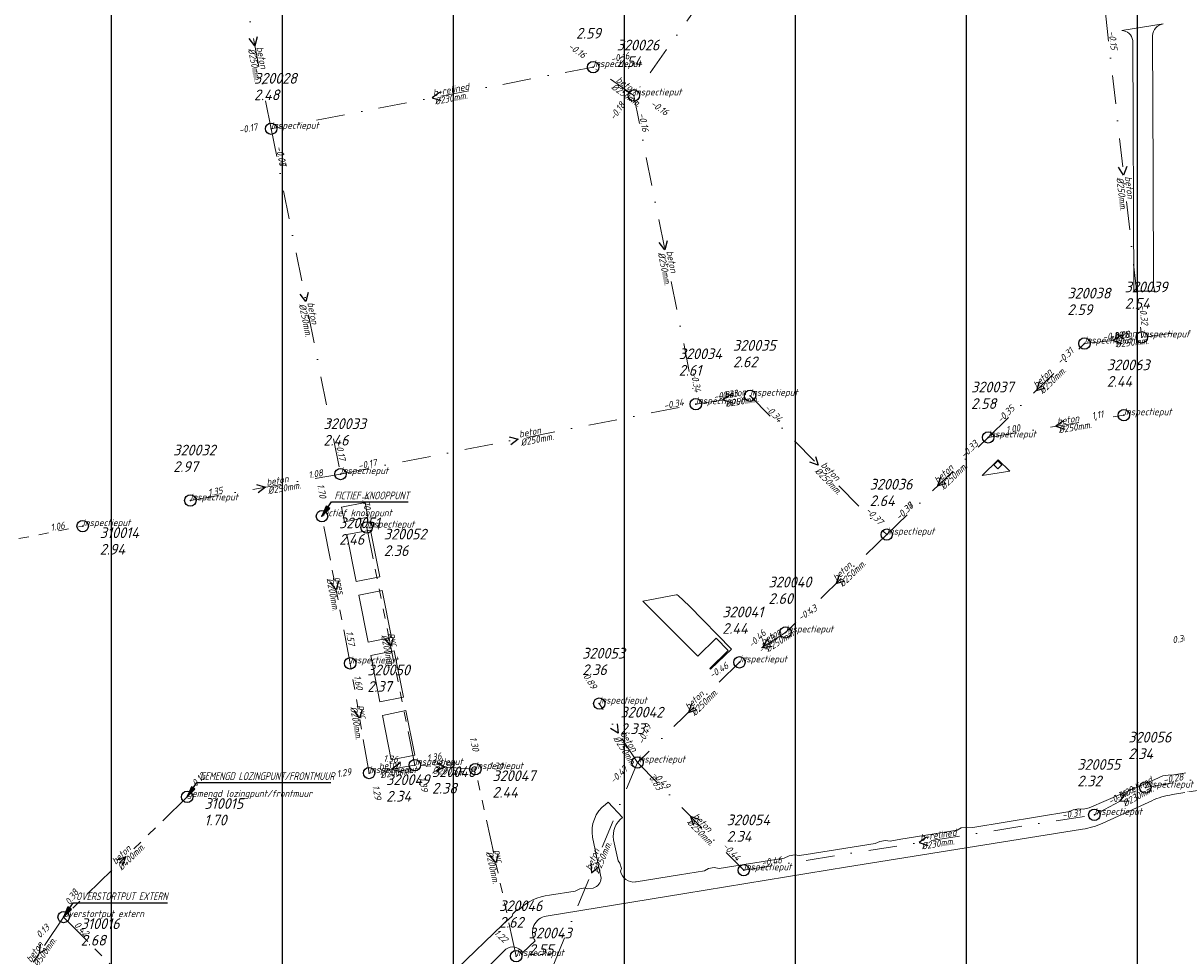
# Model space of a CAD drawing. Extents: x 148869 to 161638, y 453607 to 469810.
# Tile 454 of 656: x 155772 to 155975, y 462887 to 463050. Entities that reach past the tile are written whole.
import ezdxf

# ---------------------------------------------------------------- set-up
doc = ezdxf.new("R2010")
doc.units = 0
doc.header["$PDMODE"] = 32
doc.header["$PDSIZE"] = 2
doc.linetypes.add('RI-GWA', pattern=[18.45, 6, -1.8, 1.75, -1.8, 1.75, -1.8, 1.75, -1.8])
doc.linetypes.add('RI-VWA', pattern=[11, 5, -3, 0, -3])
doc.layers.get('0').update_dxf_attribs({"linetype": 'CONTINUOUS'})
doc.layers.get('DEFPOINTS').update_dxf_attribs({"linetype": 'CONTINUOUS'})
doc.layers.add('2024 hatch', color=160, linetype='CONTINUOUS')
doc.layers.add('B-OI-AANPIJLING', color=1, linetype='CONTINUOUS')
for name, color, linetype, lineweight in [('B-OI-RI-BIJZONDERDERHEDEN-T18', 134, 'CONTINUOUS', 18), ('B-OI-RI-GWA-MATERIAAL-T18', 10, 'CONTINUOUS', 18), ('B-OI-RI-GWA-PUTDEKSELHOOGTE-T25', 10, 'CONTINUOUS', 25), ('B-OI-RI-GWA_BOB-T18', 10, 'CONTINUOUS', 18), ('B-OI-RI-GWA_DIAMETER-T18', 10, 'CONTINUOUS', 18), ('B-OI-RI-GWA_PUTNUMMER-T18', 10, 'CONTINUOUS', 18), ('B-OI-RI-GWA_RIOOLPUT-S', 10, 'CONTINUOUS', 25), ('B-OI-RI-GWA_TRANSPORTLEIDING-G', 10, 'RI-GWA', 18), ('B-OI-RI-STROOMRICHTING-S', 252, 'CONTINUOUS', 25), ('B-OI-RI-VWA-BOB-T18', 34, 'CONTINUOUS', 18), ('B-OI-RI-VWA-DIAMETER-T18', 34, 'CONTINUOUS', 18), ('B-OI-RI-VWA-MATERIAAL-T18', 34, 'CONTINUOUS', 18), ('B-OI-RI-VWA_PUTDEKSELHOOGTE-T25', 34, 'CONTINUOUS', 25), ('B-OI-RI-VWA_PUTNUMMER-T25', 34, 'CONTINUOUS', 25), ('B-OI-RI-VWA_RIOOLPUT-S', 34, 'CONTINUOUS', 25), ('B-OI-RI-VWA_TRANSPORTLEIDING-G', 34, 'RI-VWA', 18), ('B-RO-VH-VERHARDING_ASFALT-GV', 251, 'CONTINUOUS', 18), ('B-RO-VH-VERHARDING_STRAATBAKSTEEN-GV', 251, 'CONTINUOUS', 18)]:
    doc.layers.add(name, color=color, linetype=linetype, lineweight=lineweight)
doc.styles.add('NLCS-ISO-M500-T18_CURSIEF', font='NLCS-ISO.ttf', dxfattribs={"oblique": 15, "height": 0.9})
doc.styles.add('NLCS-ISO-M750-T25_CURSIEF', font='NLCS-ISO.ttf', dxfattribs={"oblique": 15, "height": 1.875})

# ---------------------------------------------------------------- blocks, each defined once
blk = doc.blocks.new('ACMAP_ANN_TEMPLATE_vwa-diam')
at = {"color": 0, "linetype": 'ByBlock', "style": 'NLCS-ISO-M500-T18_CURSIEF', "oblique": 15}
blk.add_attdef('vwa-diam', (0.3, -1.3), '', height=1.2, dxfattribs=at)
blk = doc.blocks.new('ACMAP_ANN_TEMPLATE_vwa-materiaal')
at = {"color": 0, "linetype": 'ByBlock', "style": 'NLCS-ISO-M500-T18_CURSIEF', "oblique": 15}
blk.add_attdef('vwa-mat', (0.3, 0.2), '', height=1.2, dxfattribs=at)
blk = doc.blocks.new('ACMAP_ANN_TEMPLATE_vwa-nap-l')
at = {"color": 0, "linetype": 'ByBlock', "style": 'NLCS-ISO-M500-T18_CURSIEF', "oblique": 15}
blk.add_attdef('vwa-nap-l', (3.3, 0.2), '', height=1.2, dxfattribs=at)
blk = doc.blocks.new('ACMAP_ANN_TEMPLATE_vwa-nap-r')
at = {"color": 0, "linetype": 'ByBlock', "style": 'NLCS-ISO-M500-T18_CURSIEF', "oblique": 15}
blk.add_attdef('vwa-nap-r', (-5.6, 0.2), '', height=1.2, dxfattribs=at)
blk = doc.blocks.new('ACMAP_ANN_TEMPLATE_gwa-diam')
at = {"color": 0, "linetype": 'ByBlock', "style": 'NLCS-ISO-M500-T18_CURSIEF', "oblique": 15}
blk.add_attdef('gwa-diam', (-2.2, -1.3), '', height=1.2, dxfattribs=at)
blk = doc.blocks.new('ACMAP_ANN_TEMPLATE_gwa-materiaal')
at = {"color": 0, "linetype": 'ByBlock', "style": 'NLCS-ISO-M500-T18_CURSIEF', "oblique": 15}
blk.add_attdef('gwa-mat', (-2.2, 0.2), '', height=1.2, dxfattribs=at)
blk = doc.blocks.new('ACMAP_ANN_TEMPLATE_gwa-nap-l')
at = {"color": 0, "linetype": 'ByBlock', "style": 'NLCS-ISO-M500-T18_CURSIEF', "oblique": 15}
blk.add_attdef('gwa-nap-l', (2.3, 0.2), '', height=1.2, dxfattribs=at)
blk = doc.blocks.new('ACMAP_ANN_TEMPLATE_gwa-nap-r')
at = {"color": 0, "linetype": 'ByBlock', "style": 'NLCS-ISO-M500-T18_CURSIEF', "oblique": 15}
blk.add_attdef('gwa-nap-r', (-5.6, 0.2), '', height=1.2, dxfattribs=at)
blk = doc.blocks.new('ACMAP_ANN_TEMPLATE_gwa-puth')
at = {"color": 0, "linetype": 'ByBlock', "style": 'NLCS-ISO-M750-T25_CURSIEF', "oblique": 15}
blk.add_attdef('gwa-puth', (3, -5), '', height=1.88, dxfattribs=at)
blk = doc.blocks.new('ACMAP_ANN_TEMPLATE_gwa-putnr')
at = {"color": 0, "linetype": 'ByBlock', "style": 'NLCS-ISO-M750-T25_CURSIEF', "oblique": 15}
blk.add_attdef('gwa-putnr', (3, -2.1), '', height=1.88, dxfattribs=at)
blk = doc.blocks.new('ACMAP_ANN_TEMPLATE_type knoop')
at = {"layer": 'DEFPOINTS', "style": 'NLCS-ISO-M500-T18_CURSIEF', "oblique": 15}
blk.add_attdef('type_knoop', (0, 0), '', height=1.2, dxfattribs=at)
blk = doc.blocks.new('ACMAP_ANN_TEMPLATE_vwa-puth')
at = {"color": 0, "linetype": 'ByBlock', "style": 'NLCS-ISO-M750-T25_CURSIEF', "oblique": 15}
blk.add_attdef('vwa-puth', (-3, 5), '', height=1.88, dxfattribs=at)
blk = doc.blocks.new('ACMAP_ANN_TEMPLATE_vwa-putnr')
at = {"color": 0, "linetype": 'ByBlock', "style": 'NLCS-ISO-M750-T25_CURSIEF', "oblique": 15}
blk.add_attdef('vaw-putnr', (-3, 7.9), '', height=1.88, dxfattribs=at)

msp = doc.modelspace()

# ---------------------------------------------------------------- hatches: boundary and pattern name
at = {"layer": '2024 hatch'}
h = msp.add_hatch(dxfattribs=at)
h.set_pattern_fill('ANSI31', color=256, scale=29.988, angle=45)
h.set_pattern_definition([(90, (0, 0), (-29.988, 0), [])])
h.paths.add_polyline_path([(155468.24, 462509.2), (155430.3, 462608.99), (155317.39, 462696.7), (155326.79, 462885.8), (155421.55, 463128.67), (155681.88, 463221.51), (155808.81, 463270.9), (155858.2, 463353.96), (156235.32, 463468.35), (156395.06, 463466.8), (156874.43, 463576.88), (157060.31, 463303.94), (157149.74, 462870.77), (157067.92, 462815.11), (157047.81, 462789.79), (157071.17, 462711.57), (156936.5, 462350.7), (156856.27, 462251.62), (156803.36, 462113.22), (156627.76, 461893.96), (156524.84, 461717.19), (156312.22, 461660.25), (156176.03, 461568.49), (155937.87, 461968.15)])

# ---------------------------------------------------------------- linework, layer by layer
at = {"layer": 'B-OI-AANPIJLING', "color": 251, "flags": 128}
for points in [[(155824.61, 462963.87), (155825.97, 462965.21), (155825.34, 462965.64), (155824.61, 462963.87), (155825.44, 462965.57), (155825.55, 462965.5), (155824.61, 462963.87), (155825.76, 462965.36), (155825.87, 462965.28), (155824.61, 462963.87), (155826.29, 462966.38), (155839.71, 462966.38)], [(155800.98, 462914.63), (155802.34, 462915.97), (155801.71, 462916.4), (155800.98, 462914.63), (155801.81, 462916.33), (155801.92, 462916.26), (155800.98, 462914.63), (155802.13, 462916.12), (155802.24, 462916.04), (155800.98, 462914.63), (155802.66, 462917.14), (155826.15, 462917.14)], [(155779.31, 462893.55), (155780.67, 462894.89), (155780.04, 462895.32), (155779.31, 462893.55), (155780.14, 462895.25), (155780.25, 462895.18), (155779.31, 462893.55), (155780.46, 462895.04), (155780.57, 462894.96), (155779.31, 462893.55), (155780.99, 462896.06), (155797.51, 462896.06)]]:
    msp.add_lwpolyline(points, dxfattribs=at)
at = {"layer": 'B-OI-RI-GWA_RIOOLPUT-S', "color": 251}
for p in [(155824.61, 462963.87), (155782.65, 462962.14), (155832.45, 462961.89), (155829.56, 462938.06), (155840.91, 462920.21), (155851.5, 462919.5), (155832.87, 462918.81), (155800.98, 462914.63), (155779.31, 462893.55)]:
    msp.add_point(p, dxfattribs=at)
at = {"layer": 'B-OI-RI-GWA_TRANSPORTLEIDING-G', "color": 251}
for p, q in [((155829.56, 462938.06), (155824.61, 462963.87)), ((155745.7, 462954.9), (155782.65, 462962.14)), ((155840.91, 462920.21), (155832.45, 462961.89)), ((155832.87, 462918.81), (155829.56, 462938.06)), ((155840.91, 462920.21), (155832.87, 462918.81)), ((155851.5, 462919.5), (155840.91, 462920.21)), ((155858.67, 462886.69), (155851.5, 462919.5)), ((155800.98, 462914.63), (155779.31, 462893.55)), ((155779.31, 462893.55), (155770.69, 462880.83)), ((155779.31, 462893.55), (155801.88, 462870.66))]:
    msp.add_line(p, q, dxfattribs=at)
at = {"layer": 'B-OI-RI-STROOMRICHTING-S', "color": 251}
for points in [[(155813.27, 463047.95), (155812.85, 463046.4), (155811.86, 463047.67)], [(155845.2, 463038.24), (155843.92, 463037.27), (155845.46, 463036.83)], [(155965.74, 463025.25), (155965.18, 463023.73), (155964.3, 463025.09)], [(155885.15, 463012.17), (155884.73, 463010.61), (155883.74, 463011.89)], [(155822.2, 463003.12), (155821.77, 463001.57), (155820.79, 463002.83)], [(155964.7, 462995.59), (155963.35, 462994.71), (155964.86, 462994.15)], [(155950.4, 462987.46), (155949.89, 462985.93), (155951.42, 462986.42)], [(155896.35, 462985.28), (155894.92, 462984.27), (155896.58, 462983.74)], [(155954.64, 462980.59), (155953.33, 462979.65), (155954.88, 462979.17)], [(155857.46, 462977.83), (155859.02, 462977.4), (155857.74, 462976.42)], [(155911.17, 462974.36), (155911.65, 462972.83), (155910.14, 462973.35)], [(155933.08, 462970.69), (155932.54, 462969.18), (155934.08, 462969.65)], [(155813.15, 462969.41), (155814.7, 462968.96), (155813.4, 462968)], [(155827.52, 462952.51), (155827.08, 462950.96), (155826.11, 462952.24)], [(155915.3, 462953.59), (155914.77, 462952.07), (155916.32, 462952.55)], [(155837.1, 462942.6), (155836.67, 462941.05), (155835.68, 462942.32)], [(155902.73, 462942.37), (155901.86, 462940.86), (155903.58, 462941.06)], [(155889.39, 462930.97), (155888.86, 462929.45), (155890.39, 462929.95)], [(155831.67, 462929.98), (155831.2, 462928.43), (155830.26, 462929.73)], [(155876.4, 462927.43), (155876.58, 462925.83), (155875.2, 462926.65)], [(155838.29, 462920.55), (155836.89, 462919.51), (155838.55, 462919.01)], [(155844.82, 462920.67), (155846.2, 462919.85), (155844.71, 462919.23)], [(155965.45, 462915.19), (155964.52, 462913.88), (155966.14, 462913.92)], [(155890.77, 462910.69), (155889.24, 462911.21), (155889.74, 462909.68)], [(155930.61, 462907.56), (155929.32, 462906.62), (155930.85, 462906.13)], [(155788.61, 462903.6), (155790.14, 462904.09), (155789.61, 462902.57)], [(155855.48, 462904.66), (155855.08, 462903.09), (155854.07, 462904.35)], [(155871.77, 462902.89), (155871.89, 462901.28), (155873.11, 462902.34)], [(155775.2, 462888.79), (155774.99, 462887.19), (155776.39, 462887.98)]]:
    msp.add_lwpolyline(points, dxfattribs=at)
at = {"layer": 'B-OI-RI-VWA_RIOOLPUT-S'}
for p in [(155872.16, 463042.67), (155879.3, 463037.7), (155815.69, 463031.86), (155958.33, 462994.17), (155968.37, 462995.26), (155899.68, 462985.01), (155890.18, 462983.53), (155965.24, 462981.59), (155941.44, 462977.7), (155827.87, 462971.27), (155801.53, 462966.64), (155923.65, 462960.65), (155905.91, 462943.49), (155897.81, 462938.24), (155873.24, 462931), (155879.93, 462920.66), (155969, 462916.27), (155960.06, 462911.48), (155898.57, 462901.76), (155858.67, 462886.69)]:
    msp.add_point(p, dxfattribs=at)
at = {"layer": 'B-OI-RI-VWA_TRANSPORTLEIDING-G', "color": 251}
for p, q in [((155910.77, 463081.94), (155879.3, 463037.7)), ((155815.69, 463031.86), (155810, 463060.94)), ((155962.01, 463052.21), (155968.37, 462995.26)), ((155872.16, 463042.67), (155815.69, 463031.86)), ((155879.3, 463037.7), (155872.16, 463042.67)), ((155879.3, 463037.7), (155890.18, 462983.53)), ((155815.69, 463031.86), (155827.87, 462971.27)), ((156017.76, 463001.82), (155968.37, 462995.26)), ((155958.33, 462994.17), (155968.37, 462995.26)), ((155941.44, 462977.7), (155958.33, 462994.17)), ((155890.18, 462983.53), (155899.68, 462985.01)), ((155899.68, 462985.01), (155923.65, 462960.65)), ((155827.87, 462971.27), (155890.18, 462983.53)), ((155941.44, 462977.7), (155965.24, 462981.59)), ((155923.65, 462960.65), (155941.44, 462977.7)), ((155801.53, 462966.64), (155827.87, 462971.27)), ((155923.65, 462960.65), (155905.91, 462943.49)), ((155905.91, 462943.49), (155897.81, 462938.24)), ((155897.81, 462938.24), (155879.93, 462920.66)), ((155879.93, 462920.66), (155873.24, 462931)), ((155969, 462916.27), (156018.69, 462924.36)), ((155879.93, 462920.66), (155863.85, 462881.91)), ((155879.93, 462920.66), (155898.57, 462901.76)), ((155960.06, 462911.48), (155969, 462916.27)), ((155898.57, 462901.76), (155960.06, 462911.48))]:
    msp.add_line(p, q, dxfattribs=at)
at = {"layer": 'B-RO-VH-VERHARDING_ASFALT-GV', "flags": 128}
for points in [[(155972.13, 463050.25), (155964.88, 463049.06)], [(155970.43, 463004.8), (155970.35, 463022.91), (155970.35, 463024.16), (155970.25, 463048), (155970.27, 463048.16)], [(155966.78, 463047.34), (155966.97, 463003.36), (155967.09, 463003.36), (155968.88, 463003.37), (155970.66, 463003.37)], [(155979.71, 462919.41), (155974.01, 462918.48), (155973.03, 462918.46), (155972.04, 462918.33), (155970.64, 462917.67), (155968.07, 462916.56), (155959.12, 462912.72), (155958.68, 462912.62), (155958.11, 462912.48), (155957.32, 462912.52), (155956.33, 462912.35), (155955.75, 462912.06), (155938.75, 462909.24), (155937.69, 462909.34), (155936.7, 462909.18), (155936.01, 462908.78), (155926.11, 462907.19), (155924.23, 462906.89), (155923.45, 462906.96), (155922.46, 462906.8), (155921.62, 462906.47), (155909.51, 462904.52), (155908.3, 462904.33), (155907.54, 462904.48), (155906.56, 462904.32), (155905.65, 462903.9), (155894.27, 462902.07), (155893.39, 462902.22), (155892.41, 462902.06), (155891.67, 462901.65), (155887.31, 462900.95), (155879.73, 462899.72), (155879.61, 462899.71)], [(155973.74, 462915.04), (156000, 462919.27)], [(155877.34, 462911.04), (155874.8, 462913.73), (155874.32, 462913.32)], [(155961.54, 462910.03), (155970.14, 462913.96)], [(155863.95, 462893.73), (155888.22, 462897.69), (155916.77, 462902.34), (155926.64, 462903.93), (155957.97, 462908.98)], [(155872.05, 462907.55), (155873.43, 462900.92), (155873.55, 462900.36)], [(155876.95, 462901.61), (155877.14, 462902.04), (155876.86, 462903), (155876.55, 462903.4), (155875.74, 462907.09)], [(155872.27, 462898.65), (155872.17, 462898.61), (155871.18, 462898.5), (155870.77, 462898.69), (155869.81, 462898.51), (155869.04, 462898.1), (155864.54, 462897.41)], [(155859.14, 462894.8), (155858.81, 462894.8), (155858.06, 462894.1), (155857.94, 462893.71), (155856.3, 462892.22), (155848.33, 462884.53), (155851.05, 462882.09), (155856.58, 462887.61)], [(155859.47, 462887.73), (155859.86, 462887.33), (155861.98, 462889.35)]]:
    msp.add_lwpolyline(points, dxfattribs=at)
at = {"layer": 'B-RO-VH-VERHARDING_ASFALT-GV'}
for points in [[(155970.27, 463048.16, -0.352711), (155972.13, 463050.25)], [(155964.88, 463049.06, -0.381097), (155966.78, 463047.34)], [(155970.66, 463003.37, -0.098202), (155970.43, 463004.8)], [(155970.14, 462913.96, -0.07066), (155973.74, 462915.04)], [(155874.32, 462913.32, 0.279801), (155872.05, 462907.55)], [(155875.74, 462907.09, -0.281148), (155877.34, 462911.04)], [(155957.97, 462908.98, 0.072655), (155961.54, 462910.03)], [(155873.55, 462900.36, -0.300947), (155872.27, 462898.65)], [(155879.61, 462899.71, -0.398794), (155876.95, 462901.61)], [(155864.54, 462897.41, 0.17094), (155859.14, 462894.8)], [(155861.98, 462889.35, -0.538238), (155863.95, 462893.73)], [(155856.58, 462887.61, -0.433722), (155859.47, 462887.73)]]:
    msp.add_lwpolyline(points, format="xyb", dxfattribs=at)
at = {"layer": 'B-RO-VH-VERHARDING_STRAATBAKSTEEN-GV', "flags": 128}
for points in [[(155945.21, 462971.78), (155943.2, 462973.78), (155940.39, 462971.01)], [(155943.84, 462972.89), (155943.14, 462972.18), (155942.43, 462972.89), (155943.14, 462973.6)], [(155832.67, 462963.7), (155832.16, 462966.26), (155828.05, 462965.46), (155828.55, 462962.91)], [(155834.73, 462953.21), (155833.11, 462961.45), (155828.99, 462960.66), (155830.61, 462952.41)], [(155836.81, 462942.61), (155835.19, 462950.85), (155831.08, 462950.03), (155832.7, 462941.79)], [(155880.85, 462948.99), (155882.75, 462947.08), (155888.75, 462941.06), (155890.5, 462939.31), (155893.75, 462942.5), (155895.87, 462940.34), (155892.63, 462937.16), (155892.76, 462937.03), (155896.4, 462940.54), (155888.99, 462948.14), (155887.07, 462949.96), (155886.89, 462950.08), (155886.71, 462950.11)], [(155837.28, 462940.26), (155833.17, 462939.44), (155834.77, 462931.29), (155838.88, 462932.11)], [(155839.34, 462929.76), (155835.23, 462928.94), (155836.77, 462921.13), (155840.88, 462921.94)]]:
    msp.add_lwpolyline(points, close=True, dxfattribs=at)

# ---------------------------------------------------------------- block references
at = {"layer": 'B-OI-RI-GWA-MATERIAAL-T18', "color": 251}
for p, rotation, values in [((155827.08, 462950.97), 280.8567066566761, {'gwa-mat': 'gres'}), ((155836.68, 462941.05), 281.4737399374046, {'gwa-mat': 'pvc'}), ((155831.21, 462928.43), 279.7564903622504, {'gwa-mat': 'pvc'}), ((155836.89, 462919.51), 9.877836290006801, {'gwa-mat': 'beton'}), ((155846.2, 462919.85), 356.1643800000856, {'gwa-mat': 'beton'}), ((155790.14, 462904.09), 44.20930142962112, {'gwa-mat': 'beton'}), ((155855.08, 462903.09), 282.3271084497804, {'gwa-mat': 'pvc'}), ((155775, 462887.19), 55.87556845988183, {'gwa-mat': 'beton'})]:
    msp.add_blockref('ACMAP_ANN_TEMPLATE_gwa-materiaal', p, dxfattribs=dict(at, rotation=rotation)).add_auto_attribs(values)
at = {"layer": 'B-OI-RI-GWA-PUTDEKSELHOOGTE-T25', "color": 251}
for p, values in [((155824.61, 462963.87), {'gwa-puth': '2.46'}), ((155782.65, 462962.14), {'gwa-puth': '2.94'}), ((155832.45, 462961.89), {'gwa-puth': '2.36'}), ((155829.56, 462938.06), {'gwa-puth': '2.37'}), ((155840.91, 462920.21), {'gwa-puth': '2.38'}), ((155851.5, 462919.5), {'gwa-puth': '2.44'}), ((155832.87, 462918.81), {'gwa-puth': '2.34'}), ((155800.98, 462914.63), {'gwa-puth': '1.70'}), ((155779.31, 462893.55), {'gwa-puth': '2.68'})]:
    msp.add_blockref('ACMAP_ANN_TEMPLATE_gwa-puth', p, dxfattribs=at).add_auto_attribs(values)
at = {"layer": 'B-OI-RI-GWA_BOB-T18', "color": 251}
for name, p, rotation, values in [('ACMAP_ANN_TEMPLATE_gwa-nap-r', (155824.61, 462963.87), 280.8567066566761, {'gwa-nap-r': '1.70'}), ('ACMAP_ANN_TEMPLATE_gwa-nap-r', (155832.45, 462961.89), 281.4737399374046, {'gwa-nap-r': '1.70'}), ('ACMAP_ANN_TEMPLATE_gwa-nap-r', (155782.65, 462962.14), 11.08611031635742, {'gwa-nap-r': '1.06'}), ('ACMAP_ANN_TEMPLATE_gwa-nap-r', (155829.56, 462938.06), 279.7564903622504, {'gwa-nap-r': '1.57'}), ('ACMAP_ANN_TEMPLATE_gwa-nap-l', (155829.56, 462938.06), 280.8567066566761, {'gwa-nap-l': '1.60'}), ('ACMAP_ANN_TEMPLATE_gwa-nap-r', (155851.5, 462919.5), 282.3271084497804, {'gwa-nap-r': '1.30'}), ('ACMAP_ANN_TEMPLATE_gwa-nap-l', (155840.91, 462920.21), 9.877836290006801, {'gwa-nap-l': '1.36'}), ('ACMAP_ANN_TEMPLATE_gwa-nap-r', (155840.91, 462920.21), 356.1643800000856, {'gwa-nap-r': '1.36'}), ('ACMAP_ANN_TEMPLATE_gwa-nap-l', (155851.5, 462919.5), 356.1643800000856, {'gwa-nap-l': '1.30'}), ('ACMAP_ANN_TEMPLATE_gwa-nap-l', (155800.98, 462914.63), 44.20930142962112, {'gwa-nap-l': '0.12'}), ('ACMAP_ANN_TEMPLATE_gwa-nap-r', (155832.87, 462918.81), 9.877836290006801, {'gwa-nap-r': '1.29'}), ('ACMAP_ANN_TEMPLATE_gwa-nap-l', (155832.87, 462918.81), 279.7564903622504, {'gwa-nap-l': '1.29'}), ('ACMAP_ANN_TEMPLATE_gwa-nap-l', (155840.91, 462920.21), 281.4737399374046, {'gwa-nap-l': '1.39'}), ('ACMAP_ANN_TEMPLATE_gwa-nap-l', (155779.31, 462893.55), 55.87556845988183, {'gwa-nap-l': '0.38'}), ('ACMAP_ANN_TEMPLATE_gwa-nap-r', (155779.31, 462893.55), 44.20930142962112, {'gwa-nap-r': '0.13'}), ('ACMAP_ANN_TEMPLATE_gwa-nap-l', (155779.31, 462893.55), 314.5966927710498, {'gwa-nap-l': '0.42'})]:
    msp.add_blockref(name, p, dxfattribs=dict(at, rotation=rotation)).add_auto_attribs(values)
at = {"layer": 'B-OI-RI-GWA_DIAMETER-T18', "color": 251}
for p, rotation, values in [((155827.08, 462950.97), 280.8567066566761, {'gwa-diam': '%%c200mm.'}), ((155836.68, 462941.05), 281.4737399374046, {'gwa-diam': '%%c200mm.'}), ((155831.21, 462928.43), 279.7564903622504, {'gwa-diam': '%%c200mm.'}), ((155836.89, 462919.51), 9.877836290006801, {'gwa-diam': '%%c200mm.'}), ((155846.2, 462919.85), 356.1643800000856, {'gwa-diam': '%%c200mm.'}), ((155790.14, 462904.09), 44.20930142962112, {'gwa-diam': '%%c400mm.'}), ((155855.08, 462903.09), 282.3271084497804, {'gwa-diam': '%%c200mm.'}), ((155775, 462887.19), 55.87556845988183, {'gwa-diam': '%%c500mm.'})]:
    msp.add_blockref('ACMAP_ANN_TEMPLATE_gwa-diam', p, dxfattribs=dict(at, rotation=rotation)).add_auto_attribs(values)
at = {"layer": 'B-OI-RI-GWA_PUTNUMMER-T18', "color": 251}
for p, values in [((155824.61, 462963.87), {'gwa-putnr': '320051'}), ((155782.65, 462962.14), {'gwa-putnr': '310014'}), ((155832.45, 462961.89), {'gwa-putnr': '320052'}), ((155829.56, 462938.06), {'gwa-putnr': '320050'}), ((155832.87, 462918.81), {'gwa-putnr': '320049'}), ((155840.91, 462920.21), {'gwa-putnr': '320048'}), ((155851.5, 462919.5), {'gwa-putnr': '320047'}), ((155800.98, 462914.63), {'gwa-putnr': '310015'}), ((155779.31, 462893.55), {'gwa-putnr': '310016'})]:
    msp.add_blockref('ACMAP_ANN_TEMPLATE_gwa-putnr', p, dxfattribs=at).add_auto_attribs(values)
at = {"layer": 'B-OI-RI-VWA-BOB-T18', "color": 251}
for name, p, rotation, values in [('ACMAP_ANN_TEMPLATE_vwa-nap-l', (155962.01, 463052.21), 276.3722122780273, {'vwa-nap-l': '-0.15'}), ('ACMAP_ANN_TEMPLATE_vwa-nap-r', (155872.16, 463042.67), 325.1590559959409, {'vwa-nap-r': '-0.16'}), ('ACMAP_ANN_TEMPLATE_vwa-nap-l', (155872.16, 463042.67), 10.83697355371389, {'vwa-nap-l': '-0.16'}), ('ACMAP_ANN_TEMPLATE_vwa-nap-r', (155879.3, 463037.7), 54.57396191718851, {'vwa-nap-r': '-0.18'}), ('ACMAP_ANN_TEMPLATE_vwa-nap-l', (155879.3, 463037.7), 325.1590559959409, {'vwa-nap-l': '-0.16'}), ('ACMAP_ANN_TEMPLATE_vwa-nap-l', (155879.3, 463037.7), 281.356707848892, {'vwa-nap-l': '-0.16'}), ('ACMAP_ANN_TEMPLATE_vwa-nap-r', (155815.69, 463031.86), 10.83697355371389, {'vwa-nap-r': '-0.17'}), ('ACMAP_ANN_TEMPLATE_vwa-nap-l', (155815.69, 463031.86), 281.0710276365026, {'vwa-nap-l': '-0.06'}), ('ACMAP_ANN_TEMPLATE_vwa-nap-l', (155815.69, 463031.86), 281.3662955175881, {'vwa-nap-l': '-0.07'}), ('ACMAP_ANN_TEMPLATE_vwa-nap-r', (155968.37, 462995.26), 276.3722122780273, {'vwa-nap-r': '-0.32'}), ('ACMAP_ANN_TEMPLATE_vwa-nap-l', (155958.33, 462994.17), 6.196091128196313, {'vwa-nap-l': '-0.29'}), ('ACMAP_ANN_TEMPLATE_vwa-nap-r', (155968.37, 462995.26), 6.196091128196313, {'vwa-nap-r': '-0.28'}), ('ACMAP_ANN_TEMPLATE_vwa-nap-r', (155968.37, 462995.26), 7.565766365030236, {'vwa-nap-r': '-0.28'}), ('ACMAP_ANN_TEMPLATE_vwa-nap-r', (155958.33, 462994.17), 44.27868836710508, {'vwa-nap-r': '-0.31'}), ('ACMAP_ANN_TEMPLATE_vwa-nap-r', (155890.18, 462983.53), 281.356707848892, {'vwa-nap-r': '-0.34'}), ('ACMAP_ANN_TEMPLATE_vwa-nap-l', (155890.18, 462983.53), 8.854899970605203, {'vwa-nap-l': '-0.34'}), ('ACMAP_ANN_TEMPLATE_vwa-nap-r', (155899.68, 462985.01), 8.854899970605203, {'vwa-nap-r': '-0.33'}), ('ACMAP_ANN_TEMPLATE_vwa-nap-r', (155890.18, 462983.53), 11.13122103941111, {'vwa-nap-r': '-0.34'}), ('ACMAP_ANN_TEMPLATE_vwa-nap-l', (155899.68, 462985.01), 314.5376604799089, {'vwa-nap-l': '-0.34'}), ('ACMAP_ANN_TEMPLATE_vwa-nap-l', (155941.44, 462977.7), 44.27868836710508, {'vwa-nap-l': '-0.35'}), ('ACMAP_ANN_TEMPLATE_vwa-nap-r', (155965.24, 462981.59), 9.282650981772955, {'vwa-nap-r': '1.11'}), ('ACMAP_ANN_TEMPLATE_vwa-nap-l', (155941.44, 462977.7), 9.282650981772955, {'vwa-nap-l': '1.00'}), ('ACMAP_ANN_TEMPLATE_vwa-nap-r', (155827.87, 462971.27), 281.3662955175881, {'vwa-nap-r': '-0.17'}), ('ACMAP_ANN_TEMPLATE_vwa-nap-r', (155941.44, 462977.7), 43.78322322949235, {'vwa-nap-r': '-0.33'}), ('ACMAP_ANN_TEMPLATE_vwa-nap-l', (155827.87, 462971.27), 11.13122103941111, {'vwa-nap-l': '-0.17'}), ('ACMAP_ANN_TEMPLATE_vwa-nap-r', (155827.87, 462971.27), 9.969507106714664, {'vwa-nap-r': '1.08'}), ('ACMAP_ANN_TEMPLATE_vwa-nap-l', (155801.53, 462966.64), 9.969507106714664, {'vwa-nap-l': '1.35'}), ('ACMAP_ANN_TEMPLATE_vwa-nap-r', (155923.65, 462960.65), 314.5376604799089, {'vwa-nap-r': '-0.37'}), ('ACMAP_ANN_TEMPLATE_vwa-nap-l', (155923.65, 462960.65), 44.0478941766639, {'vwa-nap-l': '-0.38'}), ('ACMAP_ANN_TEMPLATE_vwa-nap-l', (155923.65, 462960.65), 43.78322322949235, {'vwa-nap-l': '-0.37'}), ('ACMAP_ANN_TEMPLATE_vwa-nap-l', (155905.91, 462943.49), 32.9492151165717, {'vwa-nap-l': '-0.43'}), ('ACMAP_ANN_TEMPLATE_vwa-nap-l', (155897.81, 462938.24), 44.51527569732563, {'vwa-nap-l': '-0.46'}), ('ACMAP_ANN_TEMPLATE_vwa-nap-r', (155905.91, 462943.49), 44.0478941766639, {'vwa-nap-r': '-0.43'}), ('ACMAP_ANN_TEMPLATE_vwa-nap-r', (155979.39, 462942.21), 8.666724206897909, {'vwa-nap-r': '0.36'}), ('ACMAP_ANN_TEMPLATE_vwa-nap-r', (155897.81, 462938.24), 32.9492151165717, {'vwa-nap-r': '-0.46'}), ('ACMAP_ANN_TEMPLATE_vwa-nap-r', (155873.24, 462931), 302.9029453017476, {'vwa-nap-r': '0.89'}), ('ACMAP_ANN_TEMPLATE_vwa-nap-l', (155879.93, 462920.66), 67.46312668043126, {'vwa-nap-l': '-0.49'}), ('ACMAP_ANN_TEMPLATE_vwa-nap-r', (155879.93, 462920.66), 44.51527569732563, {'vwa-nap-r': '-0.47'}), ('ACMAP_ANN_TEMPLATE_vwa-nap-l', (155879.93, 462920.66), 302.9029453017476, {'vwa-nap-l': '0.83'}), ('ACMAP_ANN_TEMPLATE_vwa-nap-l', (155879.93, 462920.66), 314.6031788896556, {'vwa-nap-l': '-0.49'}), ('ACMAP_ANN_TEMPLATE_vwa-nap-l', (155969, 462916.27), 9.24715766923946, {'vwa-nap-l': '-0.28'}), ('ACMAP_ANN_TEMPLATE_vwa-nap-r', (155969, 462916.27), 28.1821469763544, {'vwa-nap-r': '-0.28'}), ('ACMAP_ANN_TEMPLATE_vwa-nap-l', (155960.06, 462911.48), 28.1821469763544, {'vwa-nap-l': '-0.31'}), ('ACMAP_ANN_TEMPLATE_vwa-nap-r', (155960.06, 462911.48), 8.982674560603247, {'vwa-nap-r': '-0.31'}), ('ACMAP_ANN_TEMPLATE_vwa-nap-r', (155898.57, 462901.76), 314.6031788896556, {'vwa-nap-r': '-0.44'}), ('ACMAP_ANN_TEMPLATE_vwa-nap-l', (155898.57, 462901.76), 8.982674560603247, {'vwa-nap-l': '-0.46'}), ('ACMAP_ANN_TEMPLATE_vwa-nap-r', (155858.67, 462886.69), 317.2997994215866, {'vwa-nap-r': '1.22'})]:
    msp.add_blockref(name, p, dxfattribs=dict(at, rotation=rotation)).add_auto_attribs(values)
at = {"layer": 'B-OI-RI-VWA-DIAMETER-T18', "color": 251}
for p, rotation, values in [((155812.85, 463046.4), 281.0710276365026, {'vwa-diam': '%%c250mm.'}), ((155875.73, 463040.18), 325.1590559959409, {'vwa-diam': '%%c250mm.'}), ((155843.92, 463037.27), 10.83697355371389, {'vwa-diam': '%%c230mm.'}), ((155965.19, 463023.73), 276.3722122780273, {'vwa-diam': '%%c250mm.'}), ((155884.74, 463010.61), 281.356707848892, {'vwa-diam': '%%c250mm.'}), ((155821.78, 463001.57), 281.3662955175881, {'vwa-diam': '%%c250mm.'}), ((155963.35, 462994.72), 6.196091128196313, {'vwa-diam': '%%c250mm.'}), ((155949.89, 462985.93), 44.27868836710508, {'vwa-diam': '%%c250mm.'}), ((155894.93, 462984.27), 8.854899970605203, {'vwa-diam': '%%c250mm.'}), ((155953.34, 462979.65), 9.282650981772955, {'vwa-diam': '%%c250mm.'}), ((155859.02, 462977.4), 11.13122103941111, {'vwa-diam': '%%c250mm.'}), ((155932.55, 462969.17), 43.78322322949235, {'vwa-diam': '%%c250mm.'}), ((155911.67, 462972.83), 314.5376604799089, {'vwa-diam': '%%c250mm.'}), ((155814.7, 462968.96), 9.969507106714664, {'vwa-diam': '%%c250mm.'}), ((155914.78, 462952.07), 44.0478941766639, {'vwa-diam': '%%c250mm.'}), ((155901.86, 462940.86), 32.9492151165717, {'vwa-diam': '%%c250mm.'}), ((155888.87, 462929.45), 44.51527569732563, {'vwa-diam': '%%c250mm.'}), ((155876.58, 462925.83), 302.9029453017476, {'vwa-diam': '%%c250mm.'}), ((155964.53, 462913.88), 28.1821469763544, {'vwa-diam': '%%c230mm.'}), ((155889.25, 462911.21), 314.6031788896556, {'vwa-diam': '%%c250mm.'}), ((155871.89, 462901.28), 67.46312668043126, {'vwa-diam': '%%c250mm.'}), ((155929.32, 462906.62), 8.982674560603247, {'vwa-diam': '%%c230mm.'})]:
    msp.add_blockref('ACMAP_ANN_TEMPLATE_vwa-diam', p, dxfattribs=dict(at, rotation=rotation)).add_auto_attribs(values)
at = {"layer": 'B-OI-RI-VWA-MATERIAAL-T18', "color": 251}
for p, rotation, values in [((155812.85, 463046.4), 281.0710276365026, {'vwa-mat': 'beton'}), ((155843.92, 463037.27), 10.83697355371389, {'vwa-mat': 'b+relined'}), ((155875.73, 463040.18), 325.1590559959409, {'vwa-mat': 'beton'}), ((155965.19, 463023.73), 276.3722122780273, {'vwa-mat': 'beton'}), ((155884.74, 463010.61), 281.356707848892, {'vwa-mat': 'beton'}), ((155821.78, 463001.57), 281.3662955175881, {'vwa-mat': 'beton'}), ((155963.35, 462994.72), 6.196091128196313, {'vwa-mat': 'beton'}), ((155949.89, 462985.93), 44.27868836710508, {'vwa-mat': 'beton'}), ((155894.93, 462984.27), 8.854899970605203, {'vwa-mat': 'beton'}), ((155953.34, 462979.65), 9.282650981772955, {'vwa-mat': 'beton'}), ((155859.02, 462977.4), 11.13122103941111, {'vwa-mat': 'beton'}), ((155911.67, 462972.83), 314.5376604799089, {'vwa-mat': 'beton'}), ((155932.55, 462969.17), 43.78322322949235, {'vwa-mat': 'beton'}), ((155814.7, 462968.96), 9.969507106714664, {'vwa-mat': 'beton'}), ((155914.78, 462952.07), 44.0478941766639, {'vwa-mat': 'beton'}), ((155901.86, 462940.86), 32.9492151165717, {'vwa-mat': 'beton'}), ((155888.87, 462929.45), 44.51527569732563, {'vwa-mat': 'beton'}), ((155876.58, 462925.83), 302.9029453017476, {'vwa-mat': 'beton'}), ((155964.53, 462913.88), 28.1821469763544, {'vwa-mat': 'b+relined'}), ((155889.25, 462911.21), 314.6031788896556, {'vwa-mat': 'beton'}), ((155929.32, 462906.62), 8.982674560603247, {'vwa-mat': 'b+relined'}), ((155871.89, 462901.28), 67.46312668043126, {'vwa-mat': 'beton'})]:
    msp.add_blockref('ACMAP_ANN_TEMPLATE_vwa-materiaal', p, dxfattribs=dict(at, rotation=rotation)).add_auto_attribs(values)
at = {"layer": 'B-OI-RI-VWA_PUTDEKSELHOOGTE-T25', "color": 251}
for p, values in [((155872.16, 463042.67), {'vwa-puth': '2.59'}), ((155879.3, 463037.7), {'vwa-puth': '2.54'}), ((155815.69, 463031.86), {'vwa-puth': '2.48'}), ((155958.33, 462994.17), {'vwa-puth': '2.59'}), ((155968.37, 462995.26), {'vwa-puth': '2.54'}), ((155899.68, 462985.01), {'vwa-puth': '2.62'}), ((155890.18, 462983.53), {'vwa-puth': '2.61'}), ((155965.24, 462981.59), {'vwa-puth': '2.44'}), ((155941.44, 462977.7), {'vwa-puth': '2.58'}), ((155827.87, 462971.27), {'vwa-puth': '2.46'}), ((155801.53, 462966.64), {'vwa-puth': '2.97'}), ((155923.65, 462960.65), {'vwa-puth': '2.64'}), ((155905.91, 462943.49), {'vwa-puth': '2.60'}), ((155897.81, 462938.24), {'vwa-puth': '2.44'}), ((155873.24, 462931), {'vwa-puth': '2.36'}), ((155879.93, 462920.66), {'vwa-puth': '2.33'}), ((155969, 462916.27), {'vwa-puth': '2.34'}), ((155960.06, 462911.48), {'vwa-puth': '2.32'}), ((155898.57, 462901.76), {'vwa-puth': '2.34'}), ((155858.67, 462886.69), {'vwa-puth': '2.62'}), ((155863.85, 462881.91), {'vwa-puth': '2.55'})]:
    msp.add_blockref('ACMAP_ANN_TEMPLATE_vwa-puth', p, dxfattribs=at).add_auto_attribs(values)
at = {"layer": 'B-OI-RI-VWA_PUTNUMMER-T25', "color": 251}
for p, values in [((155879.3, 463037.7), {'vaw-putnr': '320026'}), ((155815.69, 463031.86), {'vaw-putnr': '320028'}), ((155968.37, 462995.26), {'vaw-putnr': '320039'}), ((155958.33, 462994.17), {'vaw-putnr': '320038'}), ((155890.18, 462983.53), {'vaw-putnr': '320034'}), ((155899.68, 462985.01), {'vaw-putnr': '320035'}), ((155965.24, 462981.59), {'vaw-putnr': '320063'}), ((155941.44, 462977.7), {'vaw-putnr': '320037'}), ((155827.87, 462971.27), {'vaw-putnr': '320033'}), ((155801.53, 462966.64), {'vaw-putnr': '320032'}), ((155923.65, 462960.65), {'vaw-putnr': '320036'}), ((155905.91, 462943.49), {'vaw-putnr': '320040'}), ((155897.81, 462938.24), {'vaw-putnr': '320041'}), ((155873.24, 462931), {'vaw-putnr': '320053'}), ((155879.93, 462920.66), {'vaw-putnr': '320042'}), ((155969, 462916.27), {'vaw-putnr': '320056'}), ((155960.06, 462911.48), {'vaw-putnr': '320055'}), ((155898.57, 462901.76), {'vaw-putnr': '320054'}), ((155858.67, 462886.69), {'vaw-putnr': '320046'}), ((155863.85, 462881.91), {'vaw-putnr': '320043'})]:
    msp.add_blockref('ACMAP_ANN_TEMPLATE_vwa-putnr', p, dxfattribs=at).add_auto_attribs(values)
at = {"layer": 'DEFPOINTS'}
for p, values in [((155872.16, 463042.67), {'type_knoop': 'inspectieput'}), ((155879.3, 463037.7), {'type_knoop': 'inspectieput'}), ((155815.69, 463031.86), {'type_knoop': 'inspectieput'}), ((155958.33, 462994.17), {'type_knoop': 'inspectieput'}), ((155968.37, 462995.26), {'type_knoop': 'inspectieput'}), ((155899.68, 462985.01), {'type_knoop': 'inspectieput'}), ((155890.18, 462983.53), {'type_knoop': 'inspectieput'}), ((155965.24, 462981.59), {'type_knoop': 'inspectieput'}), ((155941.44, 462977.7), {'type_knoop': 'inspectieput'}), ((155827.87, 462971.27), {'type_knoop': 'inspectieput'}), ((155801.53, 462966.64), {'type_knoop': 'inspectieput'}), ((155824.61, 462963.87), {'type_knoop': 'fictief knooppunt'}), ((155782.65, 462962.14), {'type_knoop': 'inspectieput'}), ((155832.45, 462961.89), {'type_knoop': 'inspectieput'}), ((155923.65, 462960.65), {'type_knoop': 'inspectieput'}), ((155905.91, 462943.49), {'type_knoop': 'inspectieput'}), ((155829.56, 462938.06), {'type_knoop': 'inspectieput'}), ((155897.81, 462938.24), {'type_knoop': 'inspectieput'}), ((155873.24, 462931), {'type_knoop': 'inspectieput'}), ((155832.87, 462918.81), {'type_knoop': 'inspectieput'}), ((155840.91, 462920.21), {'type_knoop': 'inspectieput'}), ((155851.5, 462919.5), {'type_knoop': 'inspectieput'}), ((155879.93, 462920.66), {'type_knoop': 'inspectieput'}), ((155969, 462916.27), {'type_knoop': 'inspectieput'}), ((155800.98, 462914.63), {'type_knoop': 'gemengd lozingpunt/frontmuur'}), ((155960.06, 462911.48), {'type_knoop': 'inspectieput'}), ((155898.57, 462901.76), {'type_knoop': 'inspectieput'}), ((155779.31, 462893.55), {'type_knoop': 'overstortput extern'}), ((155858.67, 462886.69), {'type_knoop': 'inspectieput'})]:
    msp.add_blockref('ACMAP_ANN_TEMPLATE_type knoop', p, dxfattribs=at).add_auto_attribs(values)

# ---------------------------------------------------------------- texts
at = {"layer": 'B-OI-RI-BIJZONDERDERHEDEN-T18', "color": 251, "style": 'NLCS-ISO-M500-T18_CURSIEF', "oblique": 15, "width": 0.8}
for s, p in [('FICTIEF KNOOPPUNT', (155826.8, 462966.84)), ('GEMENGD LOZINGPUNT/FRONTMUUR', (155803.17, 462917.6)), ('OVERSTORTPUT EXTERN', (155781.5, 462896.52))]:
    msp.add_text(s, height=1.35, dxfattribs=at).set_placement(p)

doc.saveas('drawing.dxf')
